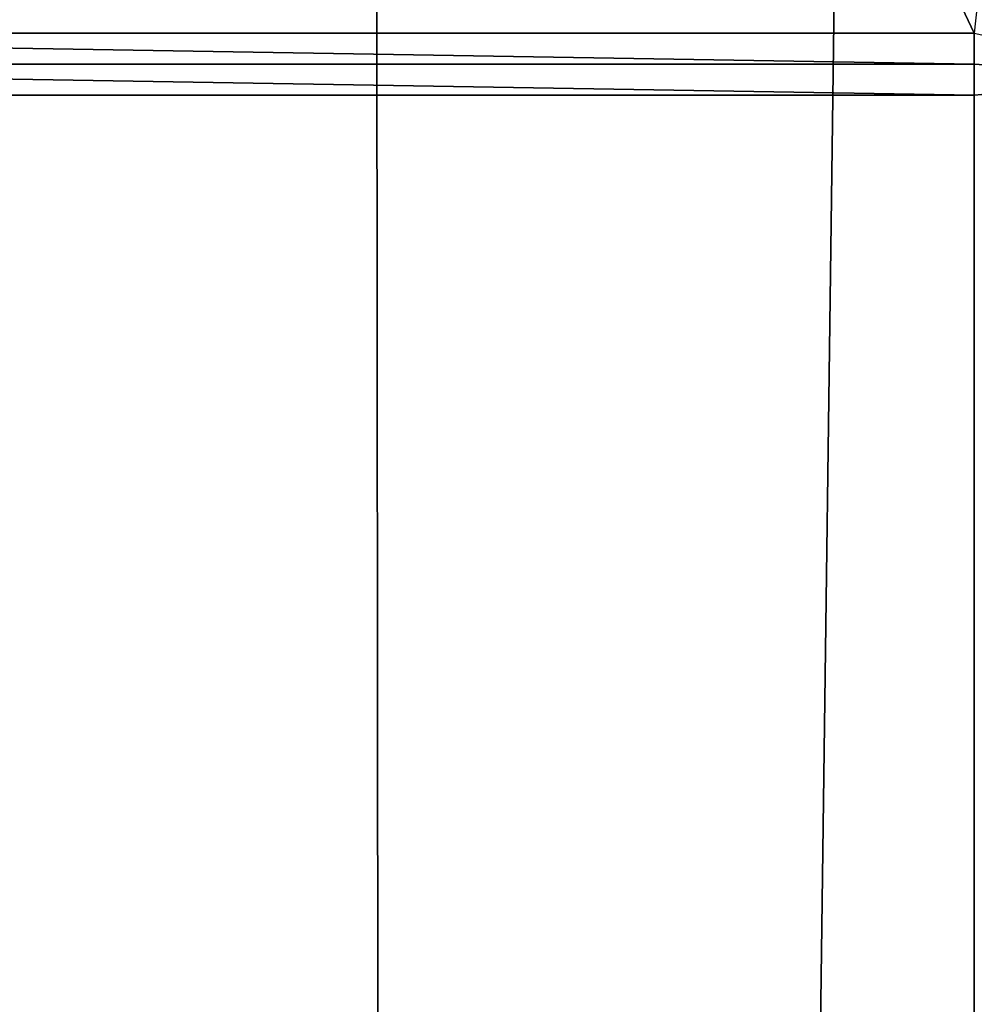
# Model space of a CAD drawing. Header units: millimetres. Extents: x -185 to 185, y -678 to 20.
# Tile 423 of 482: x 3.726 to 4.7, y -42.701 to -41.697. Entities that reach past the tile are written whole.
import ezdxf

# ---------------------------------------------------------------- set-up
doc = ezdxf.new("R2010")
doc.units = ezdxf.units.MM
doc.header["$LTSCALE"] = 65.185185
for name, color, linetype in [('252', 7, 'CONTINUOUS'), ('369', 7, 'CONTINUOUS'), ('370', 7, 'CONTINUOUS'), ('371', 7, 'CONTINUOUS'), ('390', 7, 'CONTINUOUS'), ('452', 7, 'CONTINUOUS')]:
    doc.layers.add(name, color=color, linetype=linetype)

msp = doc.modelspace()

# ---------------------------------------------------------------- linework, layer by layer
at = {"layer": '252', "linetype": 'CONTINUOUS'}
for points in [[(2, -74.7, 19.85), (4.1213, -74.7, 18.9713), (2, 0, 19.85), (2, -74.7, 19.85)], [(2, 0, 19.85), (4.1213, -74.7, 18.9713), (4.0577, -6.3555, 19.0331), (2, 0, 19.85)], [(4.1213, -74.7, 18.9713), (4.9632, -10.8898, 17.3182), (4.0577, -6.3555, 19.0331), (4.1213, -74.7, 18.9713)], [(5, -74.7, 16.85), (4.9632, -10.8898, 17.3182), (4.1213, -74.7, 18.9713), (5, -74.7, 16.85)]]:
    msp.add_3dface(points, dxfattribs=at)
at = {"layer": '369', "linetype": 'CONTINUOUS'}
for points in [[(4.9121, -74.1926, -6.2345), (4.7, -74.2112, -6.3204), (4.9089, -41.7559, -13.246), (4.9121, -74.1926, -6.2345)], [(4.9089, -41.7559, -13.246), (4.7, -74.2112, -6.3204), (4.7, -41.7738, -13.3287), (4.9089, -41.7559, -13.246)]]:
    msp.add_3dface(points, dxfattribs=at)
at = {"layer": '370', "linetype": 'CONTINUOUS'}
for points in [[(4.7001, -41.7104, -13.3424), (4.9089, -41.7559, -13.246), (4.7, -41.7421, -13.3356), (4.7001, -41.7104, -13.3424)], [(4.9089, -41.7559, -13.246), (4.7, -41.7738, -13.3287), (4.7, -41.7421, -13.3356), (4.9089, -41.7559, -13.246)]]:
    msp.add_3dface(points, dxfattribs=at)
at = {"layer": '371', "linetype": 'CONTINUOUS'}
for points in [[(2.8001, -41.7104, -13.3424), (4.7, -41.7421, -13.3356), (2.8, -41.7421, -13.3356), (2.8001, -41.7104, -13.3424)], [(4.7001, -41.7104, -13.3424), (4.7, -41.7421, -13.3356), (2.8001, -41.7104, -13.3424), (4.7001, -41.7104, -13.3424)], [(4.7, -41.7421, -13.3356), (4.7, -41.7738, -13.3287), (2.8, -41.7421, -13.3356), (4.7, -41.7421, -13.3356)], [(2.8, -41.7421, -13.3356), (4.7, -41.7738, -13.3287), (2.8, -41.7738, -13.3287), (2.8, -41.7421, -13.3356)], [(4.7, -41.7738, -13.3287), (4.7, -74.2112, -6.3204), (2.8, -41.7738, -13.3287), (4.7, -41.7738, -13.3287)], [(2.8, -41.7738, -13.3287), (4.7, -74.2112, -6.3204), (2.8, -71.3286, -6.9432), (2.8, -41.7738, -13.3287)]]:
    msp.add_3dface(points, dxfattribs=at)
at = {"layer": '390', "linetype": 'CONTINUOUS'}
for points in [[(4.7001, -41.7104, -13.3424), (2.8001, -41.7104, -13.3424), (3.1549, -38.4455, -13.9457), (4.7001, -41.7104, -13.3424)], [(4.7001, -41.7104, -13.3424), (3.1549, -38.4455, -13.9457), (5.0091, -38.8604, -13.9443), (4.7001, -41.7104, -13.3424)]]:
    msp.add_3dface(points, dxfattribs=at)
at = {"layer": '452', "linetype": 'CONTINUOUS'}
for points in [[(2.3536, -41.7104, -6.2964), (3.8636, -35.3533, -6.65), (2.8447, -38.4596, -6.65), (2.3536, -41.7104, -6.2964)], [(3.8636, -35.3533, -6.65), (2.3536, -41.7104, -6.2964), (3.7, -35.4145, -6.3197), (3.8636, -35.3533, -6.65)]]:
    msp.add_3dface(points, dxfattribs=at)

doc.saveas('drawing.dxf')
